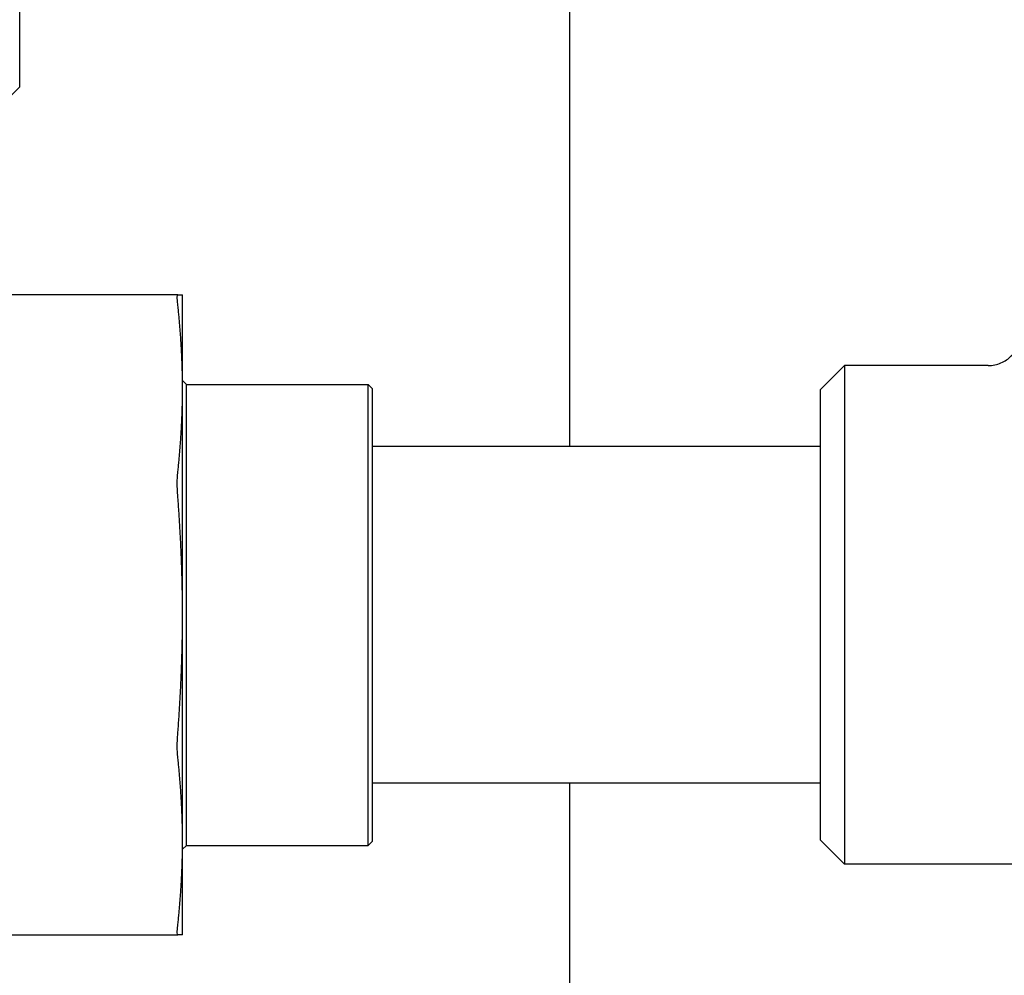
# Model space of a CAD drawing. Header units: inches. Extents: x 5 to 1128, y -85 to 748.
# Tile 521 of 656: x 750.51 to 754.35, y 294.64 to 298.37. Entities that reach past the tile are written whole.
import ezdxf

# ---------------------------------------------------------------- set-up
doc = ezdxf.new("R2010")
doc.units = ezdxf.units.IN
doc.header["$LTSCALE"] = 32
doc.header["$MEASUREMENT"] = 0
doc.layers.add('Visible (ANSI)', color=7, linetype='Continuous', lineweight=30)

msp = doc.modelspace()

# ---------------------------------------------------------------- linework, layer by layer
at = {"layer": 'Visible (ANSI)'}
for p, q in [((750.50901, 298.10867), (750.50901, 304.6087)), ((752.65563, 303.02557), (752.65563, 296.70367)), ((750.50901, 298.10867), (750.44651, 298.04617)), ((751.12609, 297.29617), (750.18835, 297.29617)), ((751.14472, 296.93005), (751.14472, 297.29617)), ((753.63472, 296.92617), (753.72847, 297.01992)), ((753.72847, 297.01992), (753.72847, 295.07242)), ((754.28987, 297.01992), (753.72847, 297.01992)), ((751.15972, 296.94617), (751.14472, 296.96117)), ((751.15972, 295.14617), (751.15972, 296.94617)), ((751.15972, 296.94617), (751.8691, 296.94617)), ((751.8691, 295.14617), (751.8691, 296.94617)), ((751.88472, 296.93054), (751.8691, 296.94617)), ((751.14472, 296.04617), (751.14472, 296.93005)), ((751.88472, 296.93054), (751.88472, 295.16179)), ((753.63472, 295.16617), (753.63472, 296.92617)), ((753.63472, 296.70367), (751.88472, 296.70367)), ((751.14472, 295.16229), (751.14472, 296.04617)), ((753.63472, 295.38867), (751.88472, 295.38867)), ((752.65563, 295.38867), (752.65563, 291.62025)), ((751.14472, 294.79617), (751.14472, 295.16229)), ((751.15972, 295.14617), (751.14472, 295.13117)), ((751.15972, 295.14617), (751.8691, 295.14617)), ((751.88472, 295.16179), (751.8691, 295.14617)), ((753.63472, 295.16617), (753.72847, 295.07242)), ((755.24456, 295.07242), (753.72847, 295.07242)), ((750.18835, 294.79617), (751.12609, 294.79617))]:
    msp.add_line(p, q, dxfattribs=at)
for points, knots in [([(751.12609, 297.25956), (751.12481, 297.27131), (751.12418, 297.28061), (751.12418, 297.2927), (751.12481, 297.29617), (751.12609, 297.29617)], [0.39703999, 0.39703999, 0.39703999, 0.39703999, 0.51738947, 0.51738947, 0.63773894, 0.63773894, 0.63773894, 0.63773894]), ([(754.28987, 297.01992), (754.28998, 297.01992), (754.29008, 297.01992), (754.29874, 297.01994), (754.30726, 297.02082), (754.32399, 297.02428), (754.33216, 297.02684), (754.35504, 297.03664), (754.36869, 297.04594), (754.39153, 297.06913), (754.40054, 297.08276), (754.41282, 297.11267), (754.41597, 297.12865), (754.41597, 297.1448)], [-0.00080906, -0.00080906, -0.00080906, -0.00080906, 0, 0, 0.06513682, 0.06513682, 0.13017613, 0.13017613, 0.25481643, 0.25481643, 0.37825086, 0.37825086, 0.50129539, 0.50129539, 0.50129539, 0.50129539]), ([(751.12609, 296.51216), (751.12481, 296.52878), (751.12418, 296.5454), (751.12418, 296.57459), (751.12481, 296.58879), (751.12609, 296.60055)], [1.29972856, 1.29972856, 1.29972856, 1.29972856, 1.42007803, 1.42007803, 1.54042751, 1.54042751, 1.54042751, 1.54042751]), ([(751.12609, 295.49179), (751.12481, 295.50354), (751.12418, 295.51775), (751.12418, 295.54694), (751.12481, 295.56356), (751.12609, 295.58018)], [1.29972856, 1.29972856, 1.29972856, 1.29972856, 1.42007803, 1.42007803, 1.54042751, 1.54042751, 1.54042751, 1.54042751]), ([(751.12609, 294.79617), (751.12481, 294.79617), (751.12418, 294.79964), (751.12418, 294.81173), (751.12481, 294.82103), (751.12609, 294.83278)], [1.29972856, 1.29972856, 1.29972856, 1.29972856, 1.42007803, 1.42007803, 1.54042751, 1.54042751, 1.54042751, 1.54042751])]:
    msp.add_open_spline(points, degree=3, knots=knots, dxfattribs=at)
for points, weights in [([(751.12609, 297.29617), (751.14472, 297.29617), (751.14472, 297.29617)], [1.07707509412, 1.05512060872, 1]), ([(751.14472, 296.93005), (751.14472, 297.08945), (751.12609, 297.25956)], [1, 1.05512060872, 1.07707509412]), ([(751.12609, 296.60055), (751.14472, 296.77066), (751.14472, 296.93005)], [1.07707509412, 1.05512060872, 1]), ([(751.14472, 296.04617), (751.14472, 296.27159), (751.12609, 296.51216)], [1, 1.05512060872, 1.07707509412]), ([(751.12609, 295.58018), (751.14472, 295.82075), (751.14472, 296.04617)], [1.07707509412, 1.05512060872, 1]), ([(751.14472, 295.16229), (751.14472, 295.32168), (751.12609, 295.49179)], [1, 1.05512060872, 1.07707509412]), ([(751.12609, 294.83278), (751.14472, 295.00289), (751.14472, 295.16229)], [1.07707509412, 1.05512060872, 1]), ([(751.14472, 294.79617), (751.14472, 294.79617), (751.12609, 294.79617)], [1, 1.05512060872, 1.07707509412])]:
    msp.add_rational_spline(points, weights, degree=2, dxfattribs=at)

doc.saveas('drawing.dxf')
